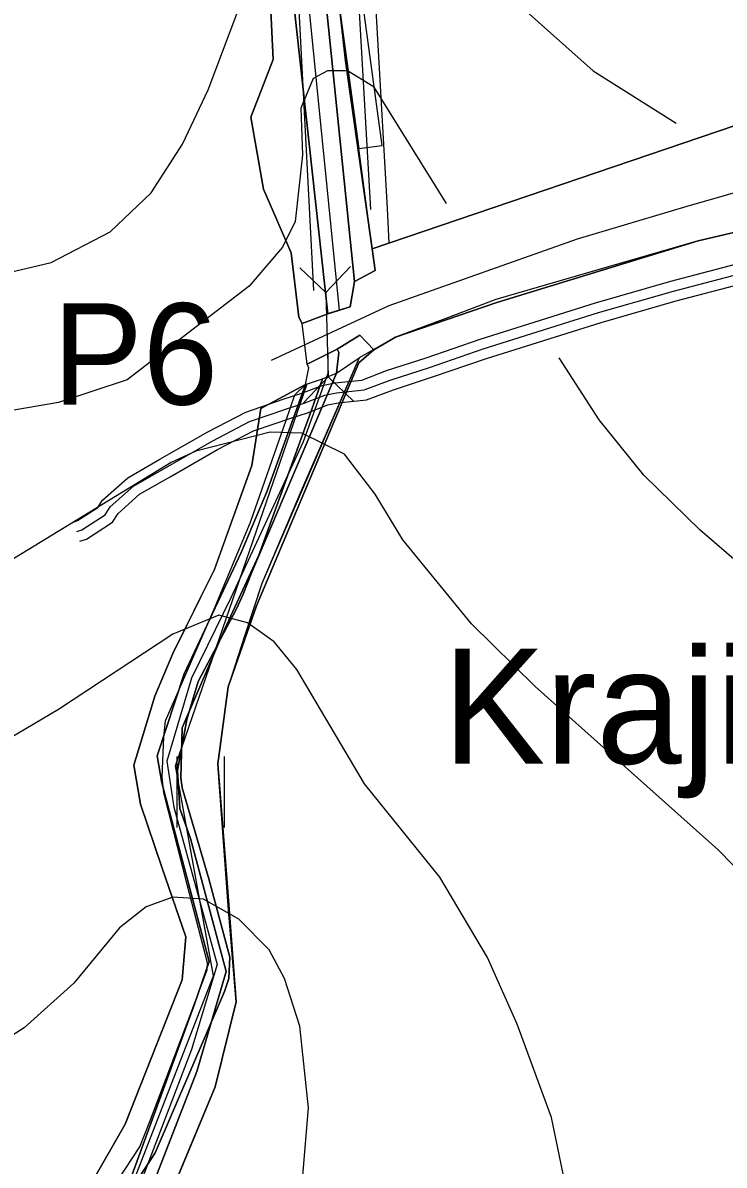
# Model space of a CAD drawing. Extents: x -1900516 to -575031, y -3809306 to -1157387.
# Drawn here: x -577828.8 to -577724.9, y -1158748.8 to -1158579.8 of the extents above; entities that cross this region are included whole.
import ezdxf

# ---------------------------------------------------------------- set-up
doc = ezdxf.new("R2010")
doc.units = 0
for name, color, linetype in [('01_DOPRAVA', 7, 'Continuous'), ('01_MÍSTNÍ_NÁZVY', 7, 'Continuous'), ('01_OBVOD PÚ', 7, 'Continuous'), ('01_PARCELY_NÁVRH_PC', 7, 'Continuous'), ('01_PARCELY_NÁVRH_VHO', 7, 'Continuous'), ('01_PARCELY_NÁVRH_ŽP', 7, 'Continuous'), ('01_VRSTEVNICE', 7, 'Continuous'), ('02_KULTURY STAV', 7, 'Continuous'), ('03_PC_NÁVRH', 7, 'Continuous'), ('03_PC_OBJEKTY_STAV', 7, 'Continuous'), ('04_ZPF_OP_ORGAN', 7, 'Continuous'), ('05_VHO_V_TOK', 7, 'Continuous'), ('06_ÚSES_IP', 7, 'Continuous'), ('07_OCH_P A POPISY TI', 7, 'Continuous'), ('07_SDĚLOVACÍ', 7, 'Continuous')]:
    doc.layers.add(name, color=color, linetype=linetype)

msp = doc.modelspace()

# ---------------------------------------------------------------- linework, layer by layer
at = {"layer": '01_DOPRAVA'}
msp.add_lwpolyline([(-577791.96, -1158629.7), (-577774.51, -1158621.61), (-577746.66, -1158611.72), (-577730.42, -1158606.91), (-577712.71, -1158601.83), (-577694.14, -1158598.05), (-577684.42, -1158596.57), (-577670.79, -1158595.8), (-577654.62, -1158593.87), (-577644.49, -1158591.88), (-577633.09, -1158587.27), (-577621.17, -1158581.61), (-577607.34, -1158572.17), (-577591.81, -1158559.52), (-577571.25, -1158542.51), (-577557.77, -1158533.65), (-577551.04, -1158529.86), (-577546.39, -1158527.81), (-577536.05, -1158523.37), (-577512.5, -1158515.12)], dxfattribs=at)
at = {"layer": '01_OBVOD PÚ'}
msp.add_lwpolyline([(-577818.49, -1158751.32), (-577813.59, -1158742.76), (-577805.19, -1158721.42), (-577804.61, -1158715.06), (-577808.15, -1158704.88), (-577811.33, -1158695.41), (-577812.35, -1158689.65), (-577809.2, -1158679.43), (-577806.54, -1158673.1), (-577800.4, -1158660.66), (-577794.86, -1158645.28), (-577793.55, -1158636.87), (-577786.92, -1158633.29), (-577786.41, -1158630.83), (-577786.69, -1158630.3), (-577787.39, -1158624.25), (-577787.92, -1158623.35), (-577789.04, -1158613.79), (-577793.13, -1158604.39), (-577795.03, -1158593.73), (-577791.68, -1158585.2), (-577792.08, -1158577.01)], dxfattribs=at)
at = {"layer": '01_PARCELY_NÁVRH_PC'}
msp.add_lwpolyline([(-577810.79, -1158390.22), (-577803.3, -1158411.88), (-577801.69, -1158417.31), (-577795.12, -1158425.55), (-577789.42, -1158434.52), (-577781.52, -1158452.51), (-577779.65, -1158457.63), (-577783.18, -1158488.26), (-577784.89, -1158495.91), (-577786.2, -1158523.96), (-577782.62, -1158546.11), (-577781.81, -1158577.9), (-577779.04, -1158598.37), (-577775.57, -1158597.93), (-577778.32, -1158577.62), (-577779.13, -1158545.78), (-577782.69, -1158523.76), (-577781.41, -1158496.38), (-577779.72, -1158488.84), (-577776.08, -1158457.21), (-577786.32, -1158432.87), (-577792.27, -1158423.51), (-577798.53, -1158415.66), (-577807.88, -1158387.92)], dxfattribs=at)
at = {"layer": '01_PARCELY_NÁVRH_VHO'}
msp.add_lwpolyline([(-577824.47, -1158765.98), (-577811.44, -1158746.13), (-577809.98, -1158742.4), (-577804.3, -1158727.44), (-577801.47, -1158719.96), (-577801.43, -1158718.92), (-577804.42, -1158707.3), (-577807.9, -1158693.74), (-577808.15, -1158691.44), (-577807.87, -1158685.44), (-577807.62, -1158683.06), (-577800.45, -1158666.55), (-577795.05, -1158653.7), (-577789.78, -1158638.59), (-577788.47, -1158634.81), (-577786.92, -1158633.29), (-577784.41, -1158632.46), (-577786.29, -1158637.78), (-577786.96, -1158639.67), (-577793.82, -1158658.54), (-577798.84, -1158669.44), (-577805.17, -1158684.14), (-577805.38, -1158691.54), (-577805.17, -1158693.02), (-577801.24, -1158706.46), (-577798.13, -1158718.05), (-577798.26, -1158721.22), (-577798.91, -1158723.12), (-577809.15, -1158747.03), (-577822.45, -1158767.36)], dxfattribs=at)
at = {"layer": '01_PARCELY_NÁVRH_ŽP'}
for points in [[(-577792.08, -1158577.01), (-577791.68, -1158585.2), (-577795.03, -1158593.73), (-577793.13, -1158604.39), (-577789.04, -1158613.79), (-577787.92, -1158623.35), (-577787.39, -1158624.25), (-577783.6, -1158622.83), (-577780.28, -1158621.8), (-577779.68, -1158618.03), (-577776.59, -1158616.43), (-577779.04, -1158598.37), (-577781.81, -1158577.9)], [(-577822.45, -1158767.36), (-577809.15, -1158747.03), (-577798.91, -1158723.12), (-577798.26, -1158721.22), (-577798.13, -1158718.05), (-577801.24, -1158706.46), (-577805.17, -1158693.02), (-577805.38, -1158691.54), (-577805.17, -1158684.14), (-577798.84, -1158669.44), (-577793.82, -1158658.54), (-577786.96, -1158639.67), (-577786.29, -1158637.78), (-577784.41, -1158632.46), (-577782.33, -1158631.6), (-577778.96, -1158629.35), (-577787.56, -1158649.02), (-577793.38, -1158662.74), (-577798.38, -1158678.03), (-577799.89, -1158689.44), (-577798.29, -1158711.11), (-577797.17, -1158724.68), (-577800.28, -1158737.24), (-577808.01, -1158755.86)], [(-577824.47, -1158765.98), (-577811.44, -1158746.13), (-577809.98, -1158742.4), (-577804.3, -1158727.44), (-577801.47, -1158719.96), (-577801.43, -1158718.92), (-577804.42, -1158707.3), (-577807.9, -1158693.74), (-577808.15, -1158691.44), (-577807.87, -1158685.44), (-577807.62, -1158683.06), (-577800.45, -1158666.55), (-577795.05, -1158653.7), (-577789.78, -1158638.59), (-577788.47, -1158634.81), (-577786.92, -1158633.29), (-577793.55, -1158636.87), (-577794.86, -1158645.28), (-577800.38, -1158660.62), (-577806.54, -1158673.1), (-577809.2, -1158679.43), (-577812.35, -1158689.65), (-577811.33, -1158695.41), (-577808.15, -1158704.88), (-577804.61, -1158715.06), (-577805.19, -1158721.42), (-577813.59, -1158742.76), (-577818.49, -1158751.32)]]:
    msp.add_lwpolyline(points, dxfattribs=at)
at = {"layer": '01_VRSTEVNICE'}
for points in [[(-577833.61, -1158617.35), (-577824.58, -1158615.24), (-577815.84, -1158610.72), (-577809.77, -1158604.94), (-577805.11, -1158597.74), (-577801.31, -1158589.7), (-577794.95, -1158572.77), (-577792.13, -1158560.07), (-577790.58, -1158547.37), (-577788.04, -1158543.14), (-577784.51, -1158542.57), (-577781.97, -1158543.7), (-577778.17, -1158547.65), (-577767.02, -1158563.88), (-577756.44, -1158576.01), (-577744.3, -1158586.88), (-577732.03, -1158594.64)], [(-577766.03, -1158606.49), (-577776.75, -1158589.27), (-577780.7, -1158586.88), (-577783.67, -1158586.88), (-577785.78, -1158588), (-577787.62, -1158592.38), (-577787.34, -1158599.29), (-577788.46, -1158609.17), (-577790.3, -1158612.98), (-577795.24, -1158618.76), (-577813.3, -1158632.59), (-577823.46, -1158635.98), (-577852.24, -1158640.91)], [(-577766.03, -1158606.49), (-577776.75, -1158589.27), (-577780.7, -1158586.88), (-577783.67, -1158586.88), (-577785.78, -1158588), (-577787.62, -1158592.38), (-577787.34, -1158599.29), (-577788.46, -1158609.17), (-577790.3, -1158612.98), (-577795.24, -1158618.76), (-577813.3, -1158632.59), (-577823.46, -1158635.98), (-577852.24, -1158640.91)], [(-577500.92, -1158723.45), (-577527.44, -1158729.52), (-577575.42, -1158737), (-577606.46, -1158739.26), (-577617.74, -1158738.97), (-577629.03, -1158737.84), (-577640.32, -1158735.3), (-577654.43, -1158729.8), (-577663.46, -1158724.72), (-577672.49, -1158717.39), (-577681.94, -1158707.09), (-577705.64, -1158676.05), (-577714.67, -1158666.73), (-577728.5, -1158654.88), (-577736.83, -1158646.7), (-577743.46, -1158638.52), (-577749.38, -1158629.34)], [(-577686.03, -1158754.78), (-577690.97, -1158748.57), (-577704.94, -1158726.84), (-577714.82, -1158713.44), (-577725.82, -1158702.15), (-577752.91, -1158678.02), (-577762.36, -1158668.71), (-577772.52, -1158656.29), (-577776.61, -1158649.52), (-577781.13, -1158643.59), (-577787.48, -1158640.49), (-577792.13, -1158640.35), (-577803.14, -1158643.17), (-577806.81, -1158644.86), (-577844.76, -1158668)], [(-577746, -1158763.52), (-577750.51, -1158741.79), (-577755.59, -1158727.97), (-577759.96, -1158718.09), (-577767.02, -1158706.24), (-577778.17, -1158692.41), (-577788.18, -1158675.48), (-577791.57, -1158671.39), (-577795.52, -1158668.57), (-577799.75, -1158667.44), (-577806.53, -1158670.26), (-577823.46, -1158681.41), (-577842.65, -1158692.69)], [(-577788.61, -1158765.78), (-577786.49, -1158740.38), (-577787.76, -1158728.25), (-577790.02, -1158721.2), (-577792.27, -1158716.96), (-577796.79, -1158712.45), (-577802.01, -1158709.48), (-577806.53, -1158709.2), (-577810.48, -1158710.61), (-577814.43, -1158713.72), (-577821.2, -1158721.9), (-577828.54, -1158728.53), (-577840.1, -1158735.87), (-577851.96, -1158740.95), (-577866.63, -1158744.33), (-577909.52, -1158747.72), (-577928.71, -1158750.4)]]:
    msp.add_lwpolyline(points, dxfattribs=at)
at = {"layer": '02_KULTURY STAV'}
msp.add_lwpolyline([(-577793.06, -1158536.46), (-577788.03, -1158536.04), (-577779.68, -1158618.03), (-577780.28, -1158621.8), (-577783.21, -1158622.71), (-577783.6, -1158622.83), (-577788.63, -1158577)], close=True, dxfattribs=at)
for points in [[(-577781.81, -1158577.9), (-577781.01, -1158585.4), (-577777.04, -1158613.24), (-577776.59, -1158616.43), (-577779.68, -1158618.03), (-577788.03, -1158536.04)], [(-577621.63, -1158572.72), (-577637.54, -1158582.7), (-577651.46, -1158586.62), (-577668.45, -1158588.12), (-577688.11, -1158589.57), (-577708.09, -1158591.83), (-577723.29, -1158594.98), (-577777.04, -1158613.24), (-577781.01, -1158585.4), (-577781.81, -1158577.9)], [(-577788.63, -1158577), (-577783.6, -1158622.83), (-577787.39, -1158624.25), (-577787.92, -1158623.35), (-577789.04, -1158613.79), (-577793.13, -1158604.39), (-577795.03, -1158593.73), (-577791.68, -1158585.2), (-577792.08, -1158577.01)], [(-577691.27, -1158603.26), (-577728.8, -1158612.04), (-577758.59, -1158621.14), (-577773.58, -1158626.3), (-577776.78, -1158628.15), (-577778.88, -1158625.99), (-577782.23, -1158628.08), (-577786.69, -1158630.3), (-577787.39, -1158624.25), (-577783.6, -1158622.83), (-577783.21, -1158622.71), (-577780.28, -1158621.8), (-577779.68, -1158618.03), (-577776.59, -1158616.43), (-577777.04, -1158613.24), (-577723.29, -1158594.98)], [(-577808.01, -1158755.86), (-577800.28, -1158737.24), (-577797.17, -1158724.68), (-577798.29, -1158711.11), (-577799.89, -1158689.44), (-577798.38, -1158678.03), (-577794.19, -1158666.08), (-577779.01, -1158630.1), (-577776.78, -1158628.15), (-577773.58, -1158626.3), (-577758.59, -1158621.14), (-577728.8, -1158612.04), (-577691.27, -1158603.26), (-577675.75, -1158601.27), (-577655.26, -1158624.87), (-577646.01, -1158637.84), (-577619.88, -1158678.36), (-577594.48, -1158719.22), (-577571.21, -1158756.93)], [(-577812.06, -1158758.37), (-577802.98, -1158734.98), (-577798.66, -1158720.18), (-577803.96, -1158700.52), (-577805.5, -1158696.08), (-577805.85, -1158690.43), (-577804.46, -1158682.87), (-577802.79, -1158677.28), (-577797.12, -1158666.49), (-577796.14, -1158664.33), (-577794.88, -1158661.08), (-577782.33, -1158631.6), (-577782, -1158628.57), (-577782.23, -1158628.08), (-577778.88, -1158625.99), (-577776.78, -1158628.15), (-577779.01, -1158630.1), (-577794.19, -1158666.08), (-577798.38, -1158678.03), (-577799.89, -1158689.44), (-577798.29, -1158711.11), (-577797.17, -1158724.68), (-577800.28, -1158737.24), (-577808.01, -1158755.86)], [(-577815.36, -1158757.77), (-577803.37, -1158725.03), (-577801.16, -1158718.68), (-577808.2, -1158692.27), (-577808.88, -1158688.28), (-577804.86, -1158676.11), (-577796.44, -1158658.16), (-577792.65, -1158649.18), (-577786.92, -1158633.29), (-577786.41, -1158630.83), (-577786.69, -1158630.3), (-577782.23, -1158628.08), (-577782, -1158628.57), (-577782.33, -1158631.6), (-577794.88, -1158661.08), (-577796.14, -1158664.33), (-577797.12, -1158666.49), (-577802.79, -1158677.28), (-577804.46, -1158682.87), (-577805.85, -1158690.43), (-577805.5, -1158696.08), (-577803.96, -1158700.52), (-577798.66, -1158720.18), (-577802.98, -1158734.98), (-577812.06, -1158758.37)], [(-577818.49, -1158751.32), (-577813.59, -1158742.76), (-577805.19, -1158721.42), (-577804.61, -1158715.06), (-577808.15, -1158704.88), (-577811.33, -1158695.41), (-577812.35, -1158689.65), (-577809.2, -1158679.43), (-577806.54, -1158673.1), (-577800.4, -1158660.66), (-577794.86, -1158645.28), (-577793.55, -1158636.87), (-577786.92, -1158633.29), (-577792.65, -1158649.18), (-577796.44, -1158658.16), (-577804.86, -1158676.11), (-577808.88, -1158688.28), (-577808.2, -1158692.27), (-577801.16, -1158718.68), (-577803.37, -1158725.03), (-577815.36, -1158757.77)], [(-577805.95, -1158688.36), (-577805.95, -1158698.86)], [(-577798.95, -1158688.36), (-577798.95, -1158698.86)]]:
    msp.add_lwpolyline(points, dxfattribs=at)
at = {"layer": '03_PC_NÁVRH'}
msp.add_lwpolyline([(-577814.09, -1158192.25), (-577815.15, -1158200.78), (-577876.23, -1158332.07), (-577867.5, -1158342.73), (-577832.7, -1158362.18), (-577818.87, -1158375.46), (-577804.7, -1158401.89), (-577783.46, -1158436.26), (-577775.94, -1158456.69), (-577777.51, -1158478.59), (-577783.05, -1158506.78), (-577777.3, -1158607.39)], dxfattribs=at)
at = {"layer": '03_PC_OBJEKTY_STAV'}
for points in [[(-577780.25, -1158615.83), (-577783.9, -1158619.67), (-577787.74, -1158616.02)], [(-577783.9, -1158619.67), (-577783.58, -1158632.17)], [(-577779.74, -1158635.82), (-577783.58, -1158632.17), (-577787.23, -1158636.01)]]:
    msp.add_lwpolyline(points, dxfattribs=at)
at = {"layer": '04_ZPF_OP_ORGAN'}
for points in [[(-577802.53, -1158400.64), (-577781.2, -1158435.16), (-577773.41, -1158456.33), (-577775.03, -1158478.92), (-577780.54, -1158506.95), (-577774.8, -1158607.25), (-577774.57, -1158612.4), (-577723.29, -1158594.98), (-577708.09, -1158591.83), (-577688.11, -1158589.57), (-577651.46, -1158586.62), (-577637.54, -1158582.7), (-577621.63, -1158572.72), (-577633.83, -1158545.47), (-577639.24, -1158533.63), (-577655.77, -1158499.92), (-577673.7, -1158466.35), (-577694.75, -1158438.38), (-577701.35, -1158429.17), (-577734.49, -1158375.27)], [(-577802.53, -1158400.64), (-577781.2, -1158435.16), (-577773.41, -1158456.33), (-577775.03, -1158478.92), (-577780.54, -1158506.95), (-577774.8, -1158607.25), (-577774.57, -1158612.4), (-577723.29, -1158594.98), (-577708.09, -1158591.83), (-577688.11, -1158589.57), (-577651.46, -1158586.62), (-577637.54, -1158582.7), (-577621.63, -1158572.72)], [(-577710.04, -1158607.65), (-577728.8, -1158612.04), (-577728.8, -1158612.04), (-577743.77, -1158616.39), (-577758.74, -1158620.74), (-577766.16, -1158623.52), (-577773.58, -1158626.3), (-577778.96, -1158629.35), (-577786.17, -1158646.04), (-577793.38, -1158662.74), (-577795.88, -1158670.38), (-577798.38, -1158678.03), (-577799.14, -1158683.74), (-577799.89, -1158689.44), (-577798.53, -1158707.06), (-577797.17, -1158724.68), (-577800.28, -1158737.24), (-577804.14, -1158746.55), (-577808.01, -1158755.86)], [(-577710.04, -1158607.65), (-577728.8, -1158612.04), (-577743.77, -1158616.39), (-577758.74, -1158620.74), (-577766.16, -1158623.52), (-577773.58, -1158626.3), (-577778.96, -1158629.35), (-577786.17, -1158646.04), (-577793.38, -1158662.74), (-577795.88, -1158670.38), (-577798.38, -1158678.03), (-577799.14, -1158683.74), (-577799.89, -1158689.44), (-577798.53, -1158707.06), (-577797.17, -1158724.68), (-577800.28, -1158737.24), (-577804.14, -1158746.55), (-577808.01, -1158755.86)]]:
    msp.add_lwpolyline(points, dxfattribs=at)
at = {"layer": '05_VHO_V_TOK'}
for p, q in [((-577790.54, -1158536.25), (-577781.94, -1158622.32)), ((-577783.63, -1158628.8), (-577783.63, -1158631.66)), ((-577783.63, -1158631.66), (-577787.28, -1158641.77)), ((-577787.28, -1158641.77), (-577797.92, -1158664.79)), ((-577797.92, -1158664.79), (-577803.77, -1158676.76)), ((-577803.77, -1158676.76), (-577807.42, -1158689.04)), ((-577807.42, -1158689.04), (-577806.4, -1158695.87)), ((-577806.4, -1158695.87), (-577799.99, -1158719.17)), ((-577799.99, -1158719.17), (-577803.81, -1158731.71)), ((-577803.81, -1158731.71), (-577813.75, -1158757.74))]:
    msp.add_line(p, q, dxfattribs=at)
at = {"layer": '06_ÚSES_IP'}
for points in [[(-578047.23, -1158102.98), (-578020.29, -1158134.59), (-578013.86, -1158156.22), (-577989.62, -1158191.68), (-577973.28, -1158209.51), (-577959.76, -1158229.68), (-577942.58, -1158239.46), (-577945.56, -1158249.18), (-577929.5, -1158275.84), (-577900.96, -1158295.86), (-577895.56, -1158306.25), (-577880.43, -1158338.09), (-577871.82, -1158343.82), (-577832.06, -1158369.09), (-577814.9, -1158377.07), (-577811.97, -1158393.18), (-577782.15, -1158450.73), (-577791.81, -1158503.27), (-577785.72, -1158619.39)], [(-577932.03, -1159251.82), (-577889.35, -1159206.35), (-577848.1, -1159159.99), (-577838.99, -1159146.45), (-577833.5, -1159131.04), (-577826.53, -1159082.53), (-577830.28, -1159053.85), (-577846.35, -1158998.36), (-577859.08, -1158969.82), (-577864.84, -1158928.81), (-577870.46, -1158865.96), (-577870.46, -1158839.56), (-577856.93, -1158803.77), (-577813.54, -1158754.32), (-577800.55, -1158720.82), (-577806.18, -1158689.73), (-577786.66, -1158633.2)]]:
    msp.add_lwpolyline(points, dxfattribs=at)
at = {"layer": '07_OCH_P A POPISY TI'}
for points in [[(-577821.28, -1158653.66), (-577820.67, -1158653.45), (-577817.68, -1158651.52), (-577816.96, -1158650.4), (-577813.24, -1158647.11), (-577808.47, -1158644.36), (-577801.36, -1158640.3), (-577795.77, -1158637.38), (-577792.51, -1158636.28), (-577790.05, -1158635.42), (-577787.62, -1158634.63), (-577784.45, -1158633.43), (-577782.55, -1158633.04), (-577778.56, -1158632.64), (-577774.9, -1158631.25), (-577769.04, -1158629.34), (-577761.06, -1158626.61), (-577743.98, -1158621.22), (-577732.85, -1158618.02), (-577708.97, -1158611.76)], [(-577820.3, -1158656.5), (-577819.35, -1158656.17), (-577815.5, -1158653.68), (-577814.66, -1158652.38), (-577811.48, -1158649.55), (-577806.97, -1158646.96), (-577799.92, -1158642.94), (-577794.59, -1158640.14), (-577791.53, -1158639.12), (-577789.09, -1158638.26), (-577786.62, -1158637.47), (-577783.61, -1158636.31), (-577782.09, -1158636), (-577777.86, -1158635.58), (-577773.9, -1158634.07), (-577768.1, -1158632.18), (-577760.12, -1158629.47), (-577743.12, -1158624.1), (-577732.05, -1158620.92), (-577708.25, -1158614.68)]]:
    msp.add_lwpolyline(points, dxfattribs=at)
at = {"layer": '07_SDĚLOVACÍ'}
msp.add_lwpolyline([(-577820.79, -1158655.08), (-577820.01, -1158654.81), (-577816.59, -1158652.6), (-577815.81, -1158651.39), (-577812.36, -1158648.33), (-577807.72, -1158645.66), (-577800.64, -1158641.62), (-577795.18, -1158638.76), (-577792.02, -1158637.7), (-577789.57, -1158636.84), (-577787.12, -1158636.05), (-577784.03, -1158634.87), (-577782.32, -1158634.52), (-577778.21, -1158634.11), (-577774.4, -1158632.66), (-577768.57, -1158630.76), (-577760.59, -1158628.04), (-577743.55, -1158622.66), (-577732.45, -1158619.47), (-577708.61, -1158613.22)], dxfattribs=at)

# ---------------------------------------------------------------- texts
at = {"layer": '01_MÍSTNÍ_NÁZVY'}
msp.add_text('Krajiny', height=17, dxfattribs=at).set_placement((-577766.58, -1158689.42))
at = {"layer": '03_PC_OBJEKTY_STAV'}
msp.add_text('P6', height=15, dxfattribs=at).set_placement((-577824.38, -1158636.27))

doc.saveas('drawing.dxf')
